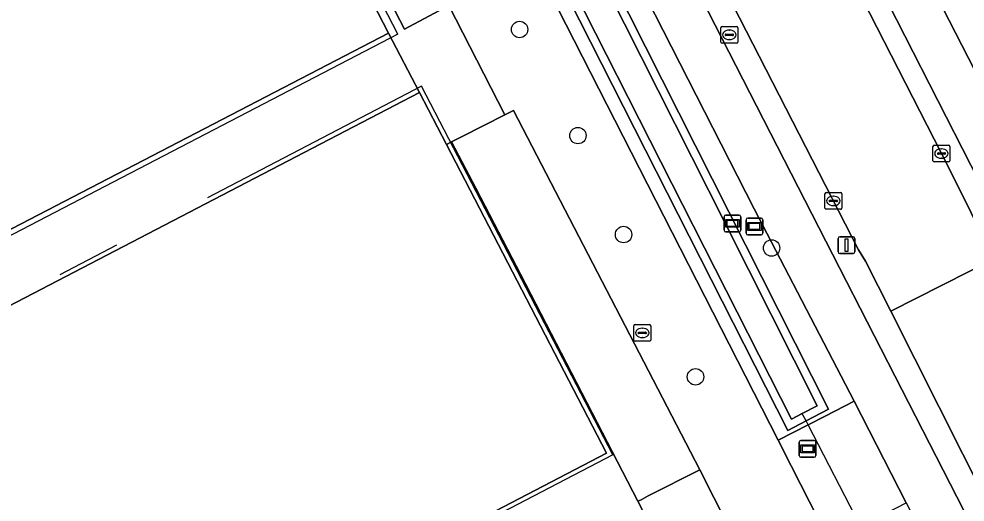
# Model space of a CAD drawing. Extents: x 158835 to 160077, y 386387 to 387778.
# Drawn here: x 159639.8 to 159696.2, y 387577.6 to 387606.4 of the extents above; entities that cross this region are included whole.
import ezdxf

# ---------------------------------------------------------------- set-up
doc = ezdxf.new("R2010")
doc.units = 0
for name, color, linetype in [('IMGEO_Boom', 7, 'Continuous'), ('IMGEO_Duiker', 7, 'Continuous'), ('IMGEO_Fietspad_open', 7, 'Continuous'), ('IMGEO_Groenvoorziening', 7, 'Continuous'), ('IMGEO_Hek', 7, 'Continuous'), ('IMGEO_Informatiebord', 7, 'Continuous'), ('IMGEO_Kolk', 7, 'Continuous'), ('IMGEO_Lichtmast', 7, 'Continuous'), ('IMGEO_Oever', 7, 'Continuous'), ('IMGEO_Rijbaan_lokaal_open', 7, 'Continuous'), ('IMGEO_Rioolput', 7, 'Continuous'), ('IMGEO_Terreindeel_open', 7, 'Continuous'), ('IMGEO_Verkeerseiland_open', 7, 'Continuous'), ('IMGEO_Voetpad_open', 7, 'Continuous'), ('IMGEO_Waterloop', 7, 'Continuous'), ('IMGEO_Wegwijzer', 7, 'Continuous')]:
    doc.layers.add(name, color=color, linetype=linetype)

msp = doc.modelspace()

# ---------------------------------------------------------------- linework, layer by layer
at = {"layer": 'IMGEO_Boom'}
for centre in [(159669.637, 387605.729), (159673.11, 387599.416), (159675.827, 387593.526), (159684.639, 387592.725), (159680.112, 387585.058)]:
    msp.add_circle(centre, 0.489, dxfattribs=at)
at = {"layer": 'IMGEO_Duiker'}
msp.add_lwpolyline([(159690.536, 387575.022), (159689.941, 387576.168), (159686.813, 387582.194), (159686.69, 387582.431), (159686.444, 387582.905)], dxfattribs=at)
at = {"layer": 'IMGEO_Fietspad_open'}
for points in [[(159665.87, 387635.514), (159661.06, 387643.376), (159648.915, 387662.52), (159646.503, 387660.985), (159646.393, 387660.915), (159646.583, 387660.675), (159647.595, 387659.071), (159655.291, 387646.962), (159660.574, 387638.992), (159663.615, 387633.633), (159671.799, 387618.217), (159683.61, 387595.054), (159689.557, 387583.602), (159692.648, 387577.557), (159704.596, 387554.044), (159704.823, 387554.16), (159707.197, 387555.417), (159671.823, 387624.48)], [(159756.428, 387486.608), (159752.624, 387493.834), (159752.632, 387493.895), (159752.555, 387494.046), (159745.506, 387507.787), (159709.188, 387578.727), (159701.98, 387592.894), (159699.794, 387597.341), (159681.057, 387633.838), (159679.141, 387637.764), (159675.983, 387644.894), (159670.586, 387658.486), (159668.972, 387657.577), (159668.261, 387656.806), (159671.256, 387649.274)], [(159676.852, 387636.169), (159700.435, 387589.956), (159700.615, 387589.604), (159707.367, 387576.373), (159743.294, 387506.144), (159752.677, 387487.848), (159789.263, 387416.249), (159791.699, 387417.537), (159786.107, 387428.516), (159756.655, 387486.106), (159756.567, 387486.281), (159756.428, 387486.608)]]:
    msp.add_lwpolyline(points, dxfattribs=at)
at = {"layer": 'IMGEO_Groenvoorziening'}
for points in [[(159653.468, 387643.142), (159685.032, 387581.281), (159686.813, 387582.194), (159687.835, 387582.718), (159689.557, 387583.602), (159683.61, 387595.054), (159671.799, 387618.217), (159663.615, 387633.633), (159660.574, 387638.992), (159655.291, 387646.962), (159647.595, 387659.071)], [(159654.846, 387646.753), (159662.289, 387634.092), (159688.02, 387583.128), (159686.69, 387582.431), (159685.608, 387581.863), (159654.296, 387643.551)]]:
    msp.add_lwpolyline(points, dxfattribs=at)
for points in [[(159650.275, 387636.843), (159665.428, 387607.164), (159668.758, 387600.642), (159669.283, 387600.907), (159680.376, 387579.531), (159682.839, 387574.617), (159682.196, 387574.287), (159682.38, 387573.932), (159687.455, 387576.533), (159685.813, 387579.752), (159685.032, 387581.281), (159653.468, 387643.142), (159568.688, 387599.413), (159570.489, 387595.956)], [(159665.428, 387607.164), (159650.275, 387636.843), (159570.489, 387595.956), (159572.099, 387592.905), (159648.885, 387632.576), (159662.793, 387605.75)]]:
    msp.add_lwpolyline(points, close=True, dxfattribs=at)
at = {"layer": 'IMGEO_Hek'}
for points in [[(159685.032, 387581.281), (159653.468, 387643.142), (159568.688, 387599.413)], [(159662.381, 387605.461), (159648.703, 387631.941), (159559.852, 387585.965)], [(159662.381, 387605.461), (159619.534, 387583.185), (159636.121, 387551.047)], [(159675.181, 387580.424), (159663.801, 387602.359), (159651.048, 387595.721)], [(159642.281, 387591.158), (159645.665, 387592.919)], [(159675.181, 387580.424), (159635.511, 387559.757), (159624.107, 387581.699), (159636.895, 387588.355)], [(159685.032, 387581.281), (159685.813, 387579.752), (159687.455, 387576.533)]]:
    msp.add_lwpolyline(points, dxfattribs=at)
at = {"layer": 'IMGEO_Informatiebord'}
for p, q in [((159686.287, 387580.373), (159686.287, 387581.173)), ((159686.287, 387581.173), (159686.287, 387580.373)), ((159686.387, 387581.273), (159687.177, 387581.273)), ((159687.177, 387581.273), (159686.387, 387581.273)), ((159687.277, 387581.173), (159687.277, 387580.373)), ((159687.277, 387580.373), (159687.277, 387581.173)), ((159687.177, 387580.273), (159686.387, 387580.273)), ((159686.387, 387580.273), (159687.177, 387580.273))]:
    msp.add_line(p, q, dxfattribs=at)
for points in [[(159686.388, 387581.005), (159687.176, 387581.005), (159687.176, 387580.541), (159686.388, 387580.541), (159686.388, 387581.005)], [(159686.453, 387580.94), (159686.453, 387580.606), (159687.111, 387580.606), (159687.111, 387580.94), (159686.453, 387580.94)]]:
    msp.add_lwpolyline(points, dxfattribs=at)
for centre, start, end in [((159686.387, 387581.173), 90, 180), ((159686.387, 387581.173), 90, 180), ((159687.177, 387581.173), 0, 90), ((159687.177, 387581.173), 360, 90), ((159686.387, 387580.373), 180, 270), ((159686.387, 387580.373), 180, 270), ((159687.177, 387580.373), 270, 0), ((159687.177, 387580.373), 270, 0)]:
    msp.add_arc(centre, 0.1, start, end, dxfattribs=at)
at = {"layer": 'IMGEO_Kolk'}
for p, q in [((159694.249, 387597.92), (159694.249, 387598.772)), ((159694.324, 387598.846), (159695.176, 387598.846)), ((159694.737, 387598.626), (159694.762, 387598.626)), ((159695.25, 387598.772), (159695.25, 387597.92)), ((159695.176, 387597.846), (159694.324, 387597.846)), ((159694.508, 387598.34), (159694.508, 387598.352)), ((159694.946, 387598.303), (159694.548, 387598.303)), ((159694.551, 387598.389), (159694.949, 387598.389)), ((159694.76, 387598.066), (159694.735, 387598.066)), ((159694.992, 387598.352), (159694.992, 387598.34)), ((159687.817, 387595.101), (159687.817, 387595.953)), ((159687.892, 387596.027), (159688.744, 387596.027)), ((159688.305, 387595.807), (159688.33, 387595.807)), ((159688.818, 387595.953), (159688.818, 387595.101)), ((159688.076, 387595.521), (159688.076, 387595.533)), ((159688.514, 387595.484), (159688.116, 387595.484)), ((159688.119, 387595.57), (159688.517, 387595.57)), ((159688.328, 387595.247), (159688.303, 387595.247)), ((159688.56, 387595.533), (159688.56, 387595.521)), ((159688.744, 387595.027), (159687.892, 387595.027))]:
    msp.add_line(p, q, dxfattribs=at)
for points in [[(159694.249, 387597.92), (159694.249, 387598.772)], [(159694.324, 387598.846), (159695.176, 387598.846)], [(159695.25, 387598.772), (159695.25, 387597.92)], [(159695.176, 387597.846), (159694.324, 387597.846)], [(159687.817, 387595.101), (159687.817, 387595.953)], [(159687.892, 387596.027), (159688.744, 387596.027)], [(159688.818, 387595.953), (159688.818, 387595.101)], [(159688.744, 387595.027), (159687.892, 387595.027)]]:
    msp.add_lwpolyline(points, dxfattribs=at)
for centre, radius, start, end in [((159694.326, 387598.77), 0.0765, 91.552, 178.448), ((159694.326, 387598.77), 0.0765, 91.552, 178.448), ((159695.174, 387598.77), 0.0765, 1.552, 88.448), ((159695.174, 387598.77), 0.0765, 1.552, 88.448), ((159694.326, 387597.922), 0.0765, 181.552, 268.448), ((159694.326, 387597.922), 0.0765, 181.552, 268.448), ((159694.548, 387598.349), 0.0403, 85.8775, 175.7526), ((159694.545, 387598.339), 0.0366, 178.938, 274.7102), ((159694.949, 387598.346), 0.043, 264.8664, 352.4533), ((159694.953, 387598.351), 0.0386, 1.7309, 96.639), ((159695.174, 387597.922), 0.0765, 271.552, 358.448), ((159695.174, 387597.922), 0.0765, 271.552, 358.448), ((159687.894, 387595.951), 0.0765, 91.552, 178.448), ((159687.894, 387595.951), 0.0765, 91.552, 178.448), ((159688.742, 387595.951), 0.0765, 1.552, 88.448), ((159688.742, 387595.951), 0.0765, 1.552, 88.448), ((159687.894, 387595.103), 0.0765, 181.552, 268.448), ((159687.894, 387595.103), 0.0765, 181.552, 268.448), ((159688.116, 387595.53), 0.0403, 85.8775, 175.7526), ((159688.113, 387595.52), 0.0366, 178.938, 274.7102), ((159688.517, 387595.527), 0.043, 264.8664, 352.4533), ((159688.521, 387595.532), 0.0386, 1.7309, 96.639), ((159688.742, 387595.103), 0.0765, 271.552, 358.448), ((159688.742, 387595.103), 0.0765, 271.552, 358.448)]:
    msp.add_arc(centre, radius, start, end, dxfattribs=at)
for centre, major_axis, ratio, start_param, end_param in [((159694.736, 387598.346), (-0.387, 0.002), 0.722429, 4.712389, 7.853982), ((159694.761, 387598.346), (-0.39, 0.002), 0.717154, 1.570796, 4.712389), ((159688.304, 387595.527), (-0.387, 0.002), 0.722429, 4.712389, 7.853982), ((159688.329, 387595.527), (-0.39, 0.002), 0.717154, 1.570796, 4.712389)]:
    msp.add_ellipse(centre, major_axis=major_axis, ratio=ratio, start_param=start_param, end_param=end_param, dxfattribs=at)
at = {"layer": 'IMGEO_Lichtmast'}
for p, q in [((159688.703, 387593.394), (159689.493, 387593.394)), ((159689.493, 387593.394), (159688.703, 387593.394)), ((159688.603, 387592.494), (159688.603, 387593.294)), ((159688.603, 387593.294), (159688.603, 387592.494)), ((159689.593, 387593.294), (159689.593, 387592.494)), ((159689.593, 387592.494), (159689.593, 387593.294)), ((159689.493, 387592.394), (159688.703, 387592.394)), ((159688.703, 387592.394), (159689.493, 387592.394))]:
    msp.add_line(p, q, dxfattribs=at)
msp.add_lwpolyline([(159689.023, 387593.269), (159689.173, 387593.269), (159689.173, 387592.519), (159689.023, 387592.519), (159689.023, 387593.269)], dxfattribs=at)
for centre, start, end in [((159688.703, 387593.294), 90, 180), ((159688.703, 387593.294), 90, 180), ((159689.493, 387593.294), 0, 90), ((159689.493, 387593.294), 360, 90), ((159688.703, 387592.494), 180, 270), ((159688.703, 387592.494), 180, 270), ((159689.493, 387592.494), 270, 0), ((159689.493, 387592.494), 270, 0)]:
    msp.add_arc(centre, 0.1, start, end, dxfattribs=at)
at = {"layer": 'IMGEO_Oever'}
for points in [[(159654.296, 387643.551), (159685.608, 387581.863), (159686.69, 387582.431), (159688.02, 387583.128), (159662.289, 387634.092), (159654.846, 387646.753)], [(159661.853, 387633.854), (159681.904, 387594.156), (159687.357, 387583.341), (159686.462, 387582.871), (159685.823, 387582.536), (159654.718, 387643.816), (159654.568, 387644.012), (159654.393, 387644.177), (159654.193, 387644.311), (159653.974, 387644.412), (159653.742, 387644.476), (159653.503, 387644.501), (159653.262, 387644.488), (159653.027, 387644.436), (159652.819, 387644.353), (159499.773, 387565.761), (159470.909, 387550.939), (159470.11, 387552.184)]]:
    msp.add_lwpolyline(points, dxfattribs=at)
at = {"layer": 'IMGEO_Rijbaan_lokaal_open'}
msp.add_lwpolyline([(159655.107, 387663.069), (159651.731, 387660.49), (159653.479, 387657.763), (159664.24, 387641.102), (159672.895, 387625.634), (159689.824, 387592.612), (159690.235, 387591.935), (159691.736, 387588.957), (159697.886, 387592.073), (159697.142, 387593.547), (159696.216, 387595.436), (159694.75, 387598.342), (159684.924, 387617.547), (159675.61, 387635.895), (159675.522, 387636.086), (159673.46, 387640.676), (159671.678, 387644.897), (159667.637, 387655.094), (159667.351, 387655.82), (159664.68, 387662.596), (159663.542, 387665.14), (159662.884, 387666.843), (159659.155, 387665.549), (159659.644, 387664.158)], dxfattribs=at)
msp.add_lwpolyline([(159706.477, 387575.057), (159706.138, 387575.729), (159699.25, 387589.372), (159697.886, 387592.073), (159691.736, 387588.957), (159700.292, 387571.975)], close=True, dxfattribs=at)
at = {"layer": 'IMGEO_Rioolput'}
for p, q in [((159681.624, 387604.985), (159681.624, 387605.837)), ((159681.699, 387605.911), (159682.551, 387605.911)), ((159682.625, 387605.837), (159682.625, 387604.985)), ((159681.883, 387605.405), (159681.883, 387605.417)), ((159682.321, 387605.368), (159681.923, 387605.368)), ((159681.926, 387605.454), (159682.324, 387605.454)), ((159682.112, 387605.691), (159682.137, 387605.691)), ((159682.367, 387605.417), (159682.367, 387605.405)), ((159682.551, 387604.911), (159681.699, 387604.911)), ((159682.135, 387605.131), (159682.11, 387605.131)), ((159676.442, 387587.246), (159676.442, 387588.098)), ((159676.517, 387588.172), (159677.369, 387588.172)), ((159676.744, 387587.715), (159677.142, 387587.715)), ((159676.93, 387587.952), (159676.955, 387587.952)), ((159677.443, 387588.098), (159677.443, 387587.246)), ((159677.369, 387587.172), (159676.517, 387587.172)), ((159676.701, 387587.666), (159676.701, 387587.678)), ((159677.139, 387587.629), (159676.741, 387587.629)), ((159676.953, 387587.392), (159676.928, 387587.392)), ((159677.185, 387587.678), (159677.185, 387587.666))]:
    msp.add_line(p, q, dxfattribs=at)
for points in [[(159681.624, 387604.985), (159681.624, 387605.837)], [(159681.699, 387605.911), (159682.551, 387605.911)], [(159682.625, 387605.837), (159682.625, 387604.985)], [(159682.551, 387604.911), (159681.699, 387604.911)], [(159676.442, 387587.246), (159676.442, 387588.098)], [(159676.517, 387588.172), (159677.369, 387588.172)], [(159677.443, 387588.098), (159677.443, 387587.246)], [(159677.369, 387587.172), (159676.517, 387587.172)]]:
    msp.add_lwpolyline(points, dxfattribs=at)
for centre, radius, start, end in [((159681.701, 387605.835), 0.0765, 91.552, 178.448), ((159681.701, 387605.835), 0.0765, 91.552, 178.448), ((159682.549, 387605.835), 0.0765, 1.552, 88.448), ((159682.549, 387605.835), 0.0765, 1.552, 88.448), ((159681.923, 387605.414), 0.0403, 85.8775, 175.7526), ((159681.92, 387605.404), 0.0366, 178.938, 274.7102), ((159682.324, 387605.411), 0.043, 264.8664, 352.4533), ((159682.328, 387605.416), 0.0386, 1.7309, 96.639), ((159681.701, 387604.987), 0.0765, 181.552, 268.448), ((159681.701, 387604.987), 0.0765, 181.552, 268.448), ((159682.549, 387604.987), 0.0765, 271.552, 358.448), ((159682.549, 387604.987), 0.0765, 271.552, 358.448), ((159676.519, 387588.096), 0.0765, 91.552, 178.448), ((159676.519, 387588.096), 0.0765, 91.552, 178.448), ((159676.741, 387587.675), 0.0403, 85.8775, 175.7526), ((159677.146, 387587.677), 0.0386, 1.7309, 96.639), ((159677.367, 387588.096), 0.0765, 1.552, 88.448), ((159677.367, 387588.096), 0.0765, 1.552, 88.448), ((159676.519, 387587.248), 0.0765, 181.552, 268.448), ((159676.519, 387587.248), 0.0765, 181.552, 268.448), ((159676.738, 387587.665), 0.0366, 178.938, 274.7102), ((159677.142, 387587.672), 0.043, 264.8664, 352.4533), ((159677.367, 387587.248), 0.0765, 271.552, 358.448), ((159677.367, 387587.248), 0.0765, 271.552, 358.448)]:
    msp.add_arc(centre, radius, start, end, dxfattribs=at)
for centre, major_axis, ratio, start_param, end_param in [((159682.111, 387605.411), (-0.387, 0.002), 0.722429, 4.712389, 7.853982), ((159682.136, 387605.411), (-0.39, 0.002), 0.717154, 1.570796, 4.712389), ((159676.929, 387587.672), (-0.387, 0.002), 0.722429, 4.712389, 7.853982), ((159676.954, 387587.672), (-0.39, 0.002), 0.717154, 1.570796, 4.712389)]:
    msp.add_ellipse(centre, major_axis=major_axis, ratio=ratio, start_param=start_param, end_param=end_param, dxfattribs=at)
at = {"layer": 'IMGEO_Terreindeel_open'}
for points in [[(159661.841, 387605.516), (159648.49, 387631.359), (159572.548, 387592.055), (159560.413, 387585.775), (159590.359, 387527.872), (159635.693, 387551.331), (159619.072, 387583.324)], [(159665.287, 387598.891), (159663.681, 387601.99), (159624.49, 387581.608), (159635.64, 387560.118), (159674.811, 387580.51)]]:
    msp.add_lwpolyline(points, close=True, dxfattribs=at)
at = {"layer": 'IMGEO_Verkeerseiland_open'}
for points in [[(159671.823, 387624.48), (159707.197, 387555.417), (159708.435, 387556.073), (159701.467, 387569.606), (159700.292, 387571.975), (159691.736, 387588.957), (159690.235, 387591.935), (159689.824, 387592.612), (159672.895, 387625.634), (159664.24, 387641.102), (159653.479, 387657.763), (159651.731, 387660.49), (159650.279, 387662.794), (159649.954, 387663.029), (159649.524, 387662.961), (159648.915, 387662.52), (159661.06, 387643.376), (159665.87, 387635.514)], [(159671.256, 387649.274), (159668.261, 387656.806), (159667.351, 387655.82), (159667.637, 387655.094), (159671.678, 387644.897), (159673.46, 387640.676), (159675.522, 387636.086), (159675.61, 387635.895), (159684.924, 387617.547), (159694.75, 387598.342), (159696.216, 387595.436), (159697.142, 387593.547), (159697.886, 387592.073), (159699.25, 387589.372), (159700.435, 387589.956), (159676.852, 387636.169)]]:
    msp.add_lwpolyline(points, dxfattribs=at)
at = {"layer": 'IMGEO_Voetpad_open'}
for points in [[(159736.113, 387530.442), (159722.165, 387557.526), (159709.915, 387581.645), (159709.076, 387583.41), (159708.914, 387583.723), (159705.852, 387589.635), (159704.579, 387592.047), (159696.72, 387607.235), (159680.801, 387639.017), (159678.985, 387642.642), (159678.497, 387643.854), (159677.935, 387645.224), (159677.145, 387647.09), (159676.856, 387647.855), (159672.25, 387659.477), (159670.586, 387658.486), (159675.983, 387644.894), (159679.141, 387637.764), (159681.057, 387633.838), (159699.794, 387597.341), (159701.98, 387592.894), (159709.188, 387578.727), (159745.506, 387507.787)], [(159685.687, 387567.592), (159684.421, 387570.034), (159683.067, 387572.644), (159682.677, 387573.357), (159682.38, 387573.932), (159682.196, 387574.287), (159682.839, 387574.617), (159680.376, 387579.531), (159677.3, 387577.966), (159676.867, 387577.745), (159676.681, 387577.651), (159678.75, 387573.65), (159678.952, 387573.261), (159679.194, 387572.796), (159679.086, 387572.74), (159678.801, 387572.592), (159685.661, 387559.406), (159679.278, 387556.173), (159684.527, 387545.893), (159689.233, 387548.331)]]:
    msp.add_lwpolyline(points, dxfattribs=at)
for points in [[(159648.49, 387631.359), (159661.841, 387605.516), (159663.681, 387601.99), (159665.287, 387598.891), (159665.588, 387599.043), (159665.788, 387599.144), (159666.214, 387599.359), (159668.758, 387600.642), (159665.428, 387607.164), (159662.793, 387605.75), (159648.885, 387632.576), (159572.099, 387592.905), (159572.548, 387592.055)], [(159678.801, 387572.592), (159679.086, 387572.74), (159679.194, 387572.796), (159678.952, 387573.261), (159678.75, 387573.65), (159676.681, 387577.651), (159669.687, 387591.178), (159668.116, 387594.192), (159667.024, 387596.287), (159665.588, 387599.043), (159665.287, 387598.891), (159674.811, 387580.51), (159635.64, 387560.118), (159624.49, 387581.608), (159663.681, 387601.99), (159661.841, 387605.516), (159619.072, 387583.324), (159635.693, 387551.331), (159590.359, 387527.872), (159590.711, 387527.167), (159592.465, 387527.972), (159595.725, 387529.653), (159632.799, 387548.778)], [(159669.283, 387600.907), (159668.758, 387600.642), (159666.214, 387599.359), (159665.788, 387599.144), (159665.588, 387599.043), (159667.024, 387596.287), (159668.116, 387594.192), (159669.687, 387591.178), (159676.681, 387577.651), (159676.867, 387577.745), (159677.3, 387577.966), (159680.376, 387579.531)], [(159689.557, 387583.602), (159687.835, 387582.718), (159686.813, 387582.194), (159685.032, 387581.281), (159685.813, 387579.752), (159687.455, 387576.533), (159688.119, 387575.233), (159688.631, 387575.497), (159689.941, 387576.168), (159690.927, 387576.674), (159692.648, 387577.557)]]:
    msp.add_lwpolyline(points, close=True, dxfattribs=at)
at = {"layer": 'IMGEO_Waterloop'}
msp.add_lwpolyline([(159470.11, 387552.184), (159470.909, 387550.939), (159499.773, 387565.761), (159652.819, 387644.353), (159653.027, 387644.436), (159653.262, 387644.488), (159653.503, 387644.501), (159653.742, 387644.476), (159653.974, 387644.412), (159654.193, 387644.311), (159654.393, 387644.177), (159654.568, 387644.012), (159654.718, 387643.816), (159685.823, 387582.536), (159686.462, 387582.871), (159687.357, 387583.341), (159681.904, 387594.156), (159661.853, 387633.854)], dxfattribs=at)
at = {"layer": 'IMGEO_Wegwijzer'}
for p, q in [((159681.814, 387593.788), (159681.814, 387594.588)), ((159681.814, 387594.588), (159681.814, 387593.788)), ((159681.914, 387594.688), (159682.704, 387594.688)), ((159682.704, 387594.688), (159681.914, 387594.688)), ((159682.804, 387594.588), (159682.804, 387593.788)), ((159682.804, 387593.788), (159682.804, 387594.588)), ((159683.224, 387594.508), (159684.014, 387594.508)), ((159684.014, 387594.508), (159683.224, 387594.508)), ((159683.124, 387593.608), (159683.124, 387594.408)), ((159683.124, 387594.408), (159683.124, 387593.608)), ((159684.114, 387594.408), (159684.114, 387593.608)), ((159684.114, 387593.608), (159684.114, 387594.408)), ((159682.704, 387593.688), (159681.914, 387593.688)), ((159681.914, 387593.688), (159682.704, 387593.688)), ((159684.014, 387593.508), (159683.224, 387593.508)), ((159683.224, 387593.508), (159684.014, 387593.508))]:
    msp.add_line(p, q, dxfattribs=at)
for points in [[(159681.915, 387594.42), (159682.703, 387594.42), (159682.703, 387593.956), (159681.915, 387593.956), (159681.915, 387594.42)], [(159681.98, 387594.355), (159681.98, 387594.021), (159682.638, 387594.021), (159682.638, 387594.355), (159681.98, 387594.355)], [(159683.225, 387594.24), (159684.013, 387594.24), (159684.013, 387593.776), (159683.225, 387593.776), (159683.225, 387594.24)], [(159683.29, 387594.175), (159683.29, 387593.841), (159683.948, 387593.841), (159683.948, 387594.175), (159683.29, 387594.175)]]:
    msp.add_lwpolyline(points, dxfattribs=at)
for centre, start, end in [((159681.914, 387594.588), 90, 180), ((159681.914, 387594.588), 90, 180), ((159682.704, 387594.588), 0, 90), ((159682.704, 387594.588), 360, 90), ((159683.224, 387594.408), 90, 180), ((159683.224, 387594.408), 90, 180), ((159684.014, 387594.408), 0, 90), ((159684.014, 387594.408), 360, 90), ((159681.914, 387593.788), 180, 270), ((159681.914, 387593.788), 180, 270), ((159682.704, 387593.788), 270, 0), ((159682.704, 387593.788), 270, 0), ((159683.224, 387593.608), 180, 270), ((159683.224, 387593.608), 180, 270), ((159684.014, 387593.608), 270, 0), ((159684.014, 387593.608), 270, 0)]:
    msp.add_arc(centre, 0.1, start, end, dxfattribs=at)

doc.saveas('drawing.dxf')
